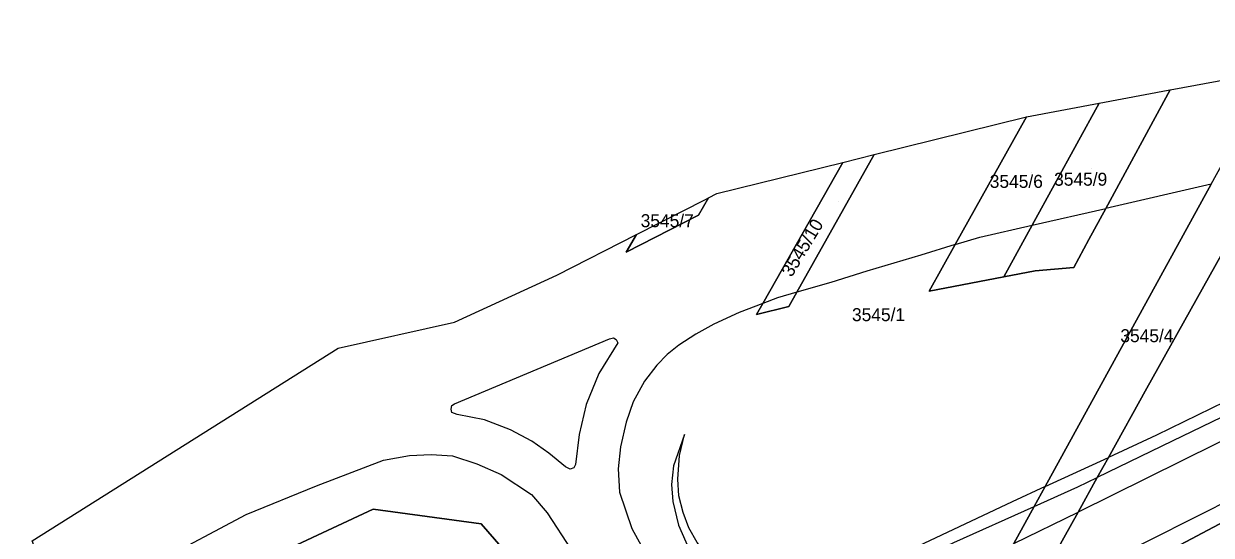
# Model space of a CAD drawing. Extents: x -262657 to -261595, y -1238015 to -1237156.
# Drawn here: x -262657.1 to -262474.2, y -1237237.1 to -1237158.2 of the extents above; entities that cross this region are included whole.
import ezdxf

# ---------------------------------------------------------------- set-up
doc = ezdxf.new("R2010")
doc.units = 0
for name, color, linetype in [('body_kn', 7, 'Continuous'), ('kladpar_druhypozemkov', 7, 'Continuous'), ('kladpar_hranice', 7, 'Continuous'), ('kladpar_parcelnecisla', 7, 'Continuous'), ('kladpar_plochy', 7, 'Continuous'), ('zappar_hrandruhpozemk', 7, 'Continuous')]:
    doc.layers.add(name, color=color, linetype=linetype)

msp = doc.modelspace()

# ---------------------------------------------------------------- linework, layer by layer
at = {"layer": 'body_kn'}
for p, q in [((-262480.81, -1237168.51), (-262480.81, -1237168.51)), ((-262480.53, -1237168.46), (-262480.53, -1237168.46)), ((-262491.46, -1237170.51), (-262491.46, -1237170.51)), ((-262502.67, -1237172.62), (-262502.67, -1237172.62)), ((-262502.67, -1237172.62), (-262502.67, -1237172.62)), ((-262526.09, -1237178.42), (-262526.09, -1237178.42)), ((-262530.92, -1237179.62), (-262530.92, -1237179.62)), ((-262530.92, -1237179.62), (-262530.92, -1237179.62)), ((-262550.34, -1237184.43), (-262550.34, -1237184.43)), ((-262552.11, -1237185.33), (-262552.11, -1237185.33)), ((-262551.6, -1237185.07), (-262551.6, -1237185.07)), ((-262490.44, -1237186.7), (-262490.44, -1237186.7)), ((-262553.14, -1237187.73), (-262553.14, -1237187.73)), ((-262501.77, -1237189.28), (-262501.77, -1237189.28)), ((-262501.77, -1237189.28), (-262501.77, -1237189.28)), ((-262562.71, -1237190.73), (-262562.71, -1237190.73)), ((-262562.71, -1237190.73), (-262562.71, -1237190.73)), ((-262513.65, -1237192.29), (-262513.65, -1237192.29)), ((-262513.65, -1237192.29), (-262513.65, -1237192.29)), ((-262509.85, -1237191.12), (-262509.85, -1237191.12)), ((-262493.05, -1237191.5), (-262493.05, -1237191.5)), ((-262564.33, -1237193.45), (-262564.33, -1237193.45)), ((-262518.9, -1237193.9), (-262518.9, -1237193.9)), ((-262495.37, -1237195.81), (-262495.37, -1237195.81)), ((-262574.99, -1237196.98), (-262574.99, -1237196.98)), ((-262527.24, -1237196.38), (-262527.24, -1237196.38)), ((-262506.15, -1237197.25), (-262506.15, -1237197.25)), ((-262506.15, -1237197.25), (-262506.15, -1237197.25)), ((-262501.34, -1237196.32), (-262501.34, -1237196.32)), ((-262538, -1237199.63), (-262538, -1237199.63)), ((-262538, -1237199.63), (-262538, -1237199.63)), ((-262532.8, -1237198.1), (-262532.8, -1237198.1)), ((-262517.66, -1237199.47), (-262517.66, -1237199.47)), ((-262543.28, -1237201.38), (-262543.28, -1237201.38)), ((-262543.28, -1237201.38), (-262543.28, -1237201.38)), ((-262540.98, -1237200.51), (-262540.98, -1237200.51)), ((-262546.89, -1237202.74), (-262546.89, -1237202.74)), ((-262544.23, -1237203.06), (-262544.23, -1237203.06)), ((-262539.23, -1237201.82), (-262539.23, -1237201.82)), ((-262590.74, -1237204.25), (-262590.74, -1237204.25)), ((-262550.81, -1237204.57), (-262550.81, -1237204.57)), ((-262566.85, -1237206.79), (-262566.85, -1237206.79)), ((-262566.85, -1237206.79), (-262566.85, -1237206.79)), ((-262566.25, -1237206.66), (-262566.25, -1237206.66)), ((-262565.83, -1237206.92), (-262565.83, -1237206.92)), ((-262553.58, -1237206.1), (-262553.58, -1237206.1)), ((-262608.68, -1237208.25), (-262608.68, -1237208.25)), ((-262565.57, -1237207.42), (-262565.57, -1237207.42)), ((-262556.18, -1237207.76), (-262556.18, -1237207.76)), ((-262558, -1237209.23), (-262558, -1237209.23)), ((-262568.54, -1237212.14), (-262568.54, -1237212.14)), ((-262559.59, -1237210.84), (-262559.59, -1237210.84)), ((-262561.47, -1237213.31), (-262561.47, -1237213.31)), ((-262484.1, -1237214.42), (-262484.1, -1237214.42)), ((-262591.28, -1237217.66), (-262591.28, -1237217.66)), ((-262591.13, -1237217.09), (-262591.13, -1237217.09)), ((-262590.75, -1237216.83), (-262590.75, -1237216.83)), ((-262570.49, -1237216.94), (-262570.49, -1237216.94)), ((-262563.24, -1237216.53), (-262563.24, -1237216.53)), ((-262591.13, -1237218.17), (-262591.13, -1237218.17)), ((-262590.32, -1237218.47), (-262590.32, -1237218.47)), ((-262586.12, -1237219.28), (-262586.12, -1237219.28)), ((-262564.32, -1237219.67), (-262564.32, -1237219.67)), ((-262582.1, -1237220.84), (-262582.1, -1237220.84)), ((-262571.54, -1237221.56), (-262571.54, -1237221.56)), ((-262555.32, -1237221.56), (-262555.32, -1237221.56)), ((-262578.83, -1237222.55), (-262578.83, -1237222.55)), ((-262482.62, -1237221.66), (-262482.62, -1237221.66)), ((-262480.24, -1237222.55), (-262480.24, -1237222.55)), ((-262597.69, -1237224.79), (-262597.69, -1237224.79)), ((-262594.34, -1237224.65), (-262594.34, -1237224.65)), ((-262591.07, -1237224.85), (-262591.07, -1237224.85)), ((-262576.19, -1237224.41), (-262576.19, -1237224.41)), ((-262565.17, -1237223.44), (-262565.17, -1237223.44)), ((-262556.07, -1237224.76), (-262556.07, -1237224.76)), ((-262490.04, -1237225.08), (-262490.04, -1237225.08)), ((-262601.7, -1237225.52), (-262601.7, -1237225.52)), ((-262587.32, -1237226.06), (-262587.32, -1237226.06)), ((-262573.67, -1237226.54), (-262573.67, -1237226.54)), ((-262572.95, -1237226.87), (-262572.95, -1237226.87)), ((-262572.38, -1237226.66), (-262572.38, -1237226.66)), ((-262572.11, -1237226.18), (-262572.11, -1237226.18)), ((-262565.56, -1237226.83), (-262565.56, -1237226.83)), ((-262557.04, -1237226.4), (-262557.04, -1237226.4)), ((-262583.58, -1237227.73), (-262583.58, -1237227.73)), ((-262556.34, -1237228.41), (-262556.34, -1237228.41)), ((-262491.75, -1237228.16), (-262491.75, -1237228.16)), ((-262612, -1237229.47), (-262612, -1237229.47)), ((-262565.35, -1237230.44), (-262565.35, -1237230.44)), ((-262557.33, -1237229.26), (-262557.33, -1237229.26)), ((-262499.77, -1237229.58), (-262499.77, -1237229.58)), ((-262499.77, -1237229.58), (-262499.77, -1237229.58)), ((-262494.74, -1237229.62), (-262494.74, -1237229.62)), ((-262578.9, -1237230.81), (-262578.9, -1237230.81)), ((-262557.1, -1237231.86), (-262557.1, -1237231.86)), ((-262556.2, -1237231), (-262556.2, -1237231)), ((-262504.84, -1237231.92), (-262504.84, -1237231.92)), ((-262622.83, -1237233.88), (-262622.83, -1237233.88)), ((-262603.29, -1237233.07), (-262603.29, -1237233.07)), ((-262576.49, -1237233.61), (-262576.49, -1237233.61)), ((-262555.55, -1237233.56), (-262555.55, -1237233.56)), ((-262501.45, -1237232.64), (-262501.45, -1237232.64)), ((-262501.45, -1237232.64), (-262501.45, -1237232.64)), ((-262494.71, -1237233.49), (-262494.71, -1237233.49)), ((-262586.63, -1237235.33), (-262586.63, -1237235.33)), ((-262563.43, -1237236.04), (-262563.43, -1237236.04)), ((-262556.26, -1237235.5), (-262556.26, -1237235.5)), ((-262554.65, -1237235.92), (-262554.65, -1237235.92))]:
    msp.add_line(p, q, dxfattribs=at)
at = {"layer": 'kladpar_druhypozemkov'}
for p, q in [((-262501.84, -1237181.21), (-262501.84, -1237181.21)), ((-262492.64, -1237180.61), (-262492.64, -1237180.61)), ((-262531.55, -1237185.68), (-262531.55, -1237185.68)), ((-262556.1, -1237188.39), (-262556.1, -1237188.39)), ((-262524.95, -1237202.3), (-262524.95, -1237202.3)), ((-262483.28, -1237205.73), (-262483.28, -1237205.73))]:
    msp.add_line(p, q, dxfattribs=at)
at = {"layer": 'kladpar_hranice'}
for p, q in [((-262502.67, -1237172.62), (-262491.46, -1237170.51)), ((-262526.09, -1237178.42), (-262502.67, -1237172.62)), ((-262530.92, -1237179.62), (-262526.09, -1237178.42))]:
    msp.add_line(p, q, dxfattribs=at)
for points in [[(-262423.24, -1237160.61), (-262417.1, -1237160.14), (-262414.59, -1237159.95), (-262411.72, -1237159.74), (-262404.24, -1237159.17), (-262402.21, -1237159.02), (-262389.58, -1237158.25), (-262389.53, -1237160.15), (-262388.87, -1237171.3), (-262388.75, -1237173.56), (-262401.4, -1237174.26), (-262401.05, -1237180.06), (-262405.56, -1237191.01), (-262411.31, -1237199.63), (-262419.14, -1237206.33), (-262447.54, -1237221.87), (-262505.32, -1237252.54)], [(-262505.32, -1237252.54), (-262502.31, -1237247.13), (-262494.71, -1237233.49), (-262491.75, -1237228.16), (-262490.04, -1237225.08), (-262484.1, -1237214.42), (-262472.68, -1237193.89), (-262463.41, -1237193.1), (-262451.2, -1237197.46), (-262446.68, -1237189.71), (-262443.64, -1237183.82), (-262442, -1237180.62), (-262439.44, -1237175.67), (-262439.11, -1237175.02), (-262433.18, -1237163.52), (-262432.03, -1237161.27)], [(-262515.34, -1237257.95), (-262511.88, -1237251.65), (-262504.59, -1237238.36), (-262501.45, -1237232.64), (-262499.77, -1237229.58), (-262474.19, -1237182.99), (-262464.99, -1237166.22)], [(-262456.94, -1237165.58), (-262465.52, -1237181.01), (-262472.68, -1237193.89), (-262484.1, -1237214.42), (-262490.04, -1237225.08), (-262491.75, -1237228.16), (-262494.71, -1237233.49), (-262502.31, -1237247.13), (-262505.32, -1237252.54)], [(-262480.53, -1237168.46), (-262471.34, -1237166.73), (-262464.99, -1237166.22)], [(-262502.67, -1237172.62), (-262513.65, -1237192.29), (-262517.66, -1237199.47), (-262506.15, -1237197.25), (-262501.34, -1237196.32), (-262495.37, -1237195.81), (-262493.05, -1237191.5), (-262490.44, -1237186.7), (-262480.53, -1237168.46)], [(-262480.53, -1237168.46), (-262490.44, -1237186.7), (-262493.05, -1237191.5), (-262495.37, -1237195.81), (-262501.34, -1237196.32), (-262506.15, -1237197.25)], [(-262491.46, -1237170.51), (-262480.81, -1237168.51), (-262480.53, -1237168.46)], [(-262491.46, -1237170.51), (-262501.77, -1237189.28), (-262506.15, -1237197.25), (-262517.66, -1237199.47), (-262513.65, -1237192.29), (-262502.67, -1237172.62)], [(-262506.15, -1237197.25), (-262501.77, -1237189.28), (-262491.46, -1237170.51)], [(-262530.92, -1237179.62), (-262543.28, -1237201.38), (-262544.23, -1237203.06), (-262539.23, -1237201.82), (-262538, -1237199.63), (-262526.09, -1237178.42)], [(-262526.09, -1237178.42), (-262538, -1237199.63), (-262539.23, -1237201.82), (-262544.23, -1237203.06), (-262543.28, -1237201.38), (-262530.92, -1237179.62)], [(-262551.6, -1237185.07), (-262550.34, -1237184.43), (-262530.92, -1237179.62)], [(-262474.19, -1237182.99), (-262499.77, -1237229.58), (-262501.45, -1237232.64), (-262504.59, -1237238.36), (-262511.88, -1237251.65), (-262515.34, -1237257.95)], [(-262551.6, -1237185.07), (-262553.14, -1237187.73), (-262564.33, -1237193.45), (-262562.71, -1237190.73)], [(-262562.71, -1237190.73), (-262564.33, -1237193.45), (-262553.14, -1237187.73), (-262551.6, -1237185.07)], [(-262562.71, -1237190.73), (-262552.11, -1237185.33), (-262551.6, -1237185.07)], [(-262581.5, -1237241.24), (-262586.63, -1237235.33), (-262603.29, -1237233.07), (-262647.87, -1237253.9), (-262655.07, -1237254.67), (-262650.67, -1237251.98), (-262651.26, -1237250.37), (-262651.69, -1237249.16), (-262651.94, -1237248.48), (-262655.53, -1237238.61), (-262655.77, -1237237.94), (-262608.68, -1237208.25), (-262590.74, -1237204.25), (-262574.99, -1237196.98), (-262562.71, -1237190.73)], [(-262505.32, -1237252.54), (-262447.54, -1237221.87), (-262443.59, -1237224.37), (-262470.35, -1237237.61), (-262479.86, -1237241.92), (-262506.96, -1237255.49)], [(-262595.48, -1237243.25), (-262608.38, -1237247.38), (-262640.07, -1237258.74), (-262644.74, -1237258.1), (-262636.01, -1237275.87), (-262636.18, -1237280.09), (-262621.83, -1237314.47), (-262592.82, -1237360.39), (-262623.19, -1237313.62), (-262628.1, -1237306.25), (-262630.3, -1237307.02), (-262636.85, -1237294.13), (-262643.08, -1237282.89), (-262654.19, -1237262.45), (-262657.08, -1237256.06), (-262656.35, -1237255.57), (-262654.71, -1237258.18), (-262653.53, -1237257.41), (-262655.07, -1237254.67), (-262647.87, -1237253.9), (-262603.29, -1237233.07), (-262586.63, -1237235.33), (-262581.5, -1237241.24)]]:
    msp.add_lwpolyline(points, dxfattribs=at)
at = {"layer": 'kladpar_plochy'}
for points in [[(-262655.77, -1237237.94), (-262608.68, -1237208.25), (-262590.74, -1237204.25), (-262574.99, -1237196.98), (-262562.71, -1237190.73), (-262564.33, -1237193.45), (-262553.14, -1237187.73), (-262551.6, -1237185.07), (-262550.34, -1237184.43), (-262530.92, -1237179.62), (-262543.28, -1237201.38), (-262544.23, -1237203.06), (-262539.23, -1237201.82), (-262538, -1237199.63), (-262526.09, -1237178.42), (-262502.67, -1237172.62), (-262513.65, -1237192.29), (-262517.66, -1237199.47), (-262506.15, -1237197.25), (-262501.34, -1237196.32), (-262495.37, -1237195.81), (-262493.05, -1237191.5), (-262490.44, -1237186.7), (-262480.53, -1237168.46), (-262471.34, -1237166.73)], [(-262474.19, -1237182.99), (-262499.77, -1237229.58), (-262501.45, -1237232.64), (-262504.59, -1237238.36)], [(-262447.54, -1237221.87), (-262505.32, -1237252.54), (-262502.31, -1237247.13), (-262494.71, -1237233.49), (-262491.75, -1237228.16), (-262490.04, -1237225.08), (-262484.1, -1237214.42), (-262472.68, -1237193.89)], [(-262581.5, -1237241.24), (-262586.63, -1237235.33), (-262603.29, -1237233.07), (-262647.87, -1237253.9)]]:
    msp.add_lwpolyline(points, dxfattribs=at)
for points in [[(-262464.99, -1237166.22), (-262457.28, -1237165.61), (-262456.94, -1237165.58), (-262465.52, -1237181.01), (-262472.68, -1237193.89), (-262484.1, -1237214.42), (-262490.04, -1237225.08), (-262491.75, -1237228.16), (-262494.71, -1237233.49), (-262502.31, -1237247.13), (-262505.32, -1237252.54), (-262513.57, -1237256.92), (-262515.34, -1237257.95), (-262511.88, -1237251.65), (-262504.59, -1237238.36), (-262501.45, -1237232.64), (-262499.77, -1237229.58), (-262474.19, -1237182.99)], [(-262506.15, -1237197.25), (-262501.77, -1237189.28), (-262491.46, -1237170.51), (-262480.81, -1237168.51), (-262480.53, -1237168.46), (-262490.44, -1237186.7), (-262493.05, -1237191.5), (-262495.37, -1237195.81), (-262501.34, -1237196.32)], [(-262502.67, -1237172.62), (-262491.46, -1237170.51), (-262501.77, -1237189.28), (-262506.15, -1237197.25), (-262517.66, -1237199.47), (-262513.65, -1237192.29)], [(-262530.92, -1237179.62), (-262526.09, -1237178.42), (-262538, -1237199.63), (-262539.23, -1237201.82), (-262544.23, -1237203.06), (-262543.28, -1237201.38)], [(-262562.71, -1237190.73), (-262552.11, -1237185.33), (-262551.6, -1237185.07), (-262553.14, -1237187.73), (-262564.33, -1237193.45)], [(-262506.96, -1237255.49), (-262505.32, -1237252.54), (-262447.54, -1237221.87), (-262443.59, -1237224.37), (-262470.35, -1237237.61), (-262479.86, -1237241.92)], [(-262581.5, -1237241.24), (-262589.12, -1237241.84), (-262595.48, -1237243.25), (-262608.38, -1237247.38), (-262640.07, -1237258.74), (-262644.74, -1237258.1), (-262636.01, -1237275.87), (-262636.18, -1237280.09), (-262621.83, -1237314.47), (-262592.82, -1237360.39), (-262623.19, -1237313.62), (-262628.1, -1237306.25), (-262630.3, -1237307.02), (-262636.85, -1237294.13), (-262643.08, -1237282.89), (-262654.19, -1237262.45), (-262657.08, -1237256.06), (-262656.35, -1237255.57), (-262654.71, -1237258.18), (-262653.53, -1237257.41), (-262655.07, -1237254.67), (-262647.87, -1237253.9), (-262603.29, -1237233.07), (-262586.63, -1237235.33)]]:
    msp.add_lwpolyline(points, close=True, dxfattribs=at)
at = {"layer": 'zappar_hrandruhpozemk'}
for p, q in [((-262474.19, -1237182.99), (-262490.44, -1237186.7)), ((-262501.77, -1237189.28), (-262490.44, -1237186.7)), ((-262509.85, -1237191.12), (-262501.77, -1237189.28)), ((-262513.65, -1237192.29), (-262518.9, -1237193.9)), ((-262513.65, -1237192.29), (-262509.85, -1237191.12)), ((-262518.9, -1237193.9), (-262527.24, -1237196.38)), ((-262538, -1237199.63), (-262540.98, -1237200.51)), ((-262540.98, -1237200.51), (-262543.28, -1237201.38)), ((-262590.75, -1237216.83), (-262566.85, -1237206.79)), ((-262443.35, -1237217.48), (-262500.14, -1237246.11)), ((-262480.24, -1237222.55), (-262491.75, -1237228.16)), ((-262482.62, -1237221.66), (-262490.04, -1237225.08)), ((-262499.77, -1237229.58), (-262490.04, -1237225.08)), ((-262494.74, -1237229.62), (-262491.75, -1237228.16)), ((-262622.83, -1237233.88), (-262612, -1237229.47)), ((-262501.45, -1237232.64), (-262494.74, -1237229.62)), ((-262651.69, -1237249.16), (-262622.83, -1237233.88)), ((-262513.82, -1237238.2), (-262501.45, -1237232.64)), ((-262504.59, -1237238.36), (-262494.71, -1237233.49))]:
    msp.add_line(p, q, dxfattribs=at)
for points in [[(-262412.33, -1237180.42), (-262413.61, -1237183.56), (-262416.14, -1237187.89), (-262418.29, -1237190.65), (-262420.48, -1237193.2), (-262423.3, -1237195.57), (-262435.36, -1237204.07), (-262473.44, -1237222.99), (-262494.71, -1237233.49)], [(-262420.83, -1237185.34), (-262422.73, -1237187.97), (-262424.24, -1237189.8), (-262427.2, -1237192.52), (-262431.77, -1237195.89), (-262435.87, -1237198.37), (-262441.66, -1237201.54), (-262450.01, -1237205.61), (-262455.24, -1237208.13), (-262469.98, -1237215.46), (-262482.62, -1237221.66)], [(-262527.24, -1237196.38), (-262532.8, -1237198.1), (-262538, -1237199.63)], [(-262543.28, -1237201.38), (-262546.89, -1237202.74), (-262550.81, -1237204.57), (-262553.58, -1237206.1), (-262556.18, -1237207.76), (-262558, -1237209.23), (-262559.59, -1237210.84), (-262561.47, -1237213.31), (-262563.24, -1237216.53), (-262564.32, -1237219.67), (-262565.17, -1237223.44), (-262565.56, -1237226.83), (-262565.35, -1237230.44), (-262563.43, -1237236.04), (-262561.43, -1237239.7), (-262558.17, -1237244.12)], [(-262566.85, -1237206.79), (-262566.25, -1237206.66), (-262565.83, -1237206.92), (-262565.57, -1237207.42), (-262568.54, -1237212.14), (-262570.49, -1237216.94), (-262571.54, -1237221.56), (-262572.11, -1237226.18), (-262572.38, -1237226.66), (-262572.95, -1237226.87), (-262573.67, -1237226.54), (-262576.19, -1237224.41), (-262578.83, -1237222.55), (-262582.1, -1237220.84), (-262586.12, -1237219.28), (-262590.32, -1237218.47), (-262591.13, -1237218.17), (-262591.28, -1237217.66), (-262591.13, -1237217.09), (-262590.75, -1237216.83)], [(-262454.48, -1237210), (-262462.99, -1237214.16), (-262471.1, -1237218.16), (-262480.24, -1237222.55)], [(-262552.03, -1237239.9), (-262553.39, -1237238.2), (-262554.65, -1237235.92), (-262555.55, -1237233.56), (-262556.2, -1237231), (-262556.34, -1237228.41), (-262556.07, -1237224.76), (-262555.32, -1237221.56), (-262557.04, -1237226.4), (-262557.33, -1237229.26), (-262557.1, -1237231.86), (-262556.26, -1237235.5), (-262554.54, -1237239.38), (-262551.76, -1237242.35), (-262549.08, -1237244.4), (-262546.63, -1237245.81), (-262544.28, -1237246.79), (-262541.29, -1237247.44), (-262537.02, -1237247.38), (-262533.61, -1237246.77), (-262529.04, -1237245.18), (-262523.85, -1237242.92), (-262513.82, -1237238.2)], [(-262612, -1237229.47), (-262601.7, -1237225.52), (-262597.69, -1237224.79), (-262594.34, -1237224.65), (-262591.07, -1237224.85), (-262587.32, -1237226.06), (-262583.58, -1237227.73), (-262578.9, -1237230.81), (-262576.49, -1237233.61), (-262572.74, -1237239.37), (-262570.6, -1237244.18), (-262568.05, -1237247.91)], [(-262499.77, -1237229.58), (-262504.84, -1237231.92), (-262518.45, -1237238.33), (-262523.79, -1237240.82), (-262529.75, -1237243.5), (-262533.44, -1237244.78), (-262535.47, -1237245.28), (-262539.62, -1237245.64), (-262542.78, -1237245.39), (-262544.93, -1237244.55), (-262547.63, -1237243.31), (-262550.02, -1237241.66)]]:
    msp.add_lwpolyline(points, dxfattribs=at)

# ---------------------------------------------------------------- texts
at = {"layer": 'kladpar_parcelnecisla'}
for s, p in [('3545/9', (-262498.4, -1237183.21)), ('3545/6', (-262508.31, -1237183.54)), ('3545/7', (-262562.07, -1237189.6)), ('3545/1', (-262529.53, -1237204.08)), ('3545/4', (-262488.2, -1237207.32))]:
    msp.add_text(s, height=2, dxfattribs=at).set_placement(p)
msp.add_text('3545/10', height=2, rotation=59, dxfattribs=at).set_placement((-262538.82, -1237197.41))

doc.saveas('drawing.dxf')
